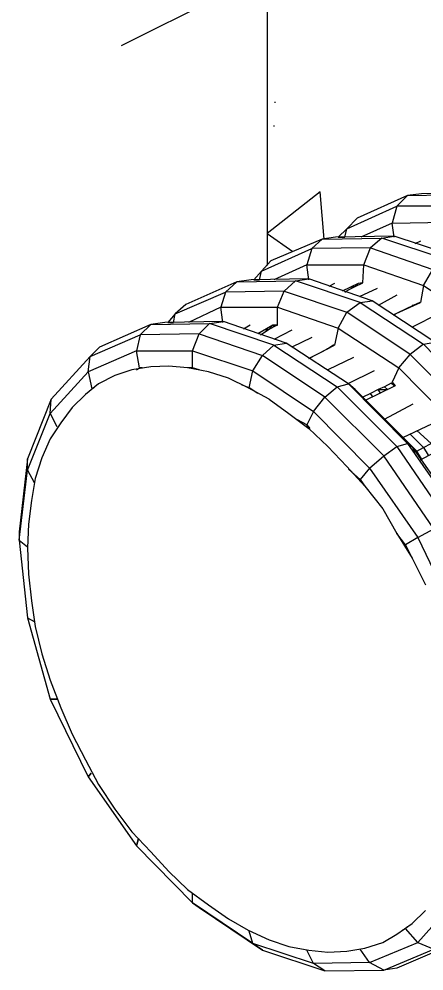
# Model space of a CAD drawing. Extents: x 636183 to 639890, y 299162 to 300538.
# Drawn here: x 636656.67 to 636671.62, y 299604.04 to 299639.21 of the extents above; entities that cross this region are included whole.
import ezdxf

# ---------------------------------------------------------------- set-up
doc = ezdxf.new("R2010")
doc.units = 0
doc.layers.add('Default', color=7, linetype='Continuous')

msp = doc.modelspace()

# ---------------------------------------------------------------- linework, layer by layer
at = {"layer": 'Default'}
for p, q in [((636665.834, 299687.039), (636665.834, 299637.861)), ((636660.451, 299638.231), (636709.699, 299662.855)), ((636665.834, 299637.861), (636665.834, 299630.096)), ((636666.114, 299636.147), (636666.114, 299636.112)), ((636666.079, 299635.272), (636666.079, 299635.237)), ((636667.793, 299632.824), (636665.834, 299631.285)), ((636667.933, 299631.075), (636667.793, 299632.824)), ((636671.011, 299632.684), (636669.157, 299631.845)), ((636670.626, 299632.299), (636671.011, 299632.684)), ((636671.535, 299632.754), (636671.011, 299632.684)), ((636671.011, 299632.684), (636673.214, 299632.719)), ((636673.704, 299632.789), (636671.535, 299632.754)), ((636668.772, 299631.46), (636670.626, 299632.299)), ((636670.626, 299632.299), (636670.451, 299631.67)), ((636672.794, 299632.299), (636670.626, 299632.299)), ((636669.157, 299631.845), (636668.772, 299631.46)), ((636668.772, 299631.46), (636668.457, 299631.145)), ((636668.702, 299631.145), (636668.772, 299631.46)), ((636670.451, 299631.67), (636669.297, 299631.145)), ((636670.451, 299631.67), (636672.515, 299631.705)), ((636670.521, 299631.145), (636670.451, 299631.67)), ((636665.834, 299631.285), (636666.778, 299630.62)), ((636667.863, 299631.075), (636665.974, 299630.271)), ((636667.478, 299630.725), (636667.863, 299631.075)), ((636668.352, 299631.145), (636667.863, 299631.075)), ((636667.863, 299631.075), (636670.066, 299631.11)), ((636670.521, 299631.18), (636668.352, 299631.145)), ((636668.457, 299631.145), (636668.702, 299631.145)), ((636670.066, 299631.11), (636669.646, 299630.76)), ((636670.066, 299631.11), (636670.521, 299631.18)), ((636672.41, 299630.341), (636670.066, 299631.11)), ((636672.864, 299630.411), (636670.521, 299631.18)), ((636665.624, 299629.886), (636667.478, 299630.725)), ((636667.478, 299630.725), (636667.303, 299630.131)), ((636669.646, 299630.76), (636667.478, 299630.725)), ((636669.402, 299630.131), (636669.646, 299630.76)), ((636669.646, 299630.76), (636671.955, 299629.956)), ((636671.5, 299631.005), (636671.29, 299630.9)), ((636665.974, 299630.271), (636665.624, 299629.886)), ((636667.303, 299630.131), (636666.079, 299629.571)), ((636667.373, 299629.571), (636667.303, 299630.131)), ((636667.303, 299630.131), (636669.402, 299630.131)), ((636669.367, 299629.466), (636669.402, 299630.131)), ((636669.402, 299630.131), (636671.605, 299629.361)), ((636665.624, 299629.886), (636665.344, 299629.571)), ((636665.554, 299629.571), (636665.624, 299629.886)), ((636671.605, 299629.361), (636671.955, 299629.956)), ((636664.715, 299629.501), (636662.826, 299628.662)), ((636664.295, 299629.116), (636664.715, 299629.501)), ((636665.239, 299629.571), (636664.715, 299629.501)), ((636664.715, 299629.501), (636666.883, 299629.536)), ((636667.373, 299629.606), (636665.239, 299629.571)), ((636665.344, 299629.571), (636665.554, 299629.571)), ((636666.883, 299629.536), (636666.464, 299629.151)), ((636666.883, 299629.536), (636667.373, 299629.606)), ((636669.262, 299628.732), (636666.883, 299629.536)), ((636667.373, 299629.571), (636667.373, 299629.606)), ((636669.716, 299628.802), (636667.373, 299629.606)), ((636668.317, 299629.431), (636668.107, 299629.326)), ((636669.192, 299629.431), (636668.597, 299629.151)), ((636668.807, 299629.186), (636669.087, 299629.326)), ((636669.087, 299629.326), (636668.912, 299629.291)), ((636669.087, 299629.326), (636669.367, 299629.466)), ((636669.192, 299629.431), (636669.087, 299629.326)), ((636669.367, 299629.466), (636669.192, 299629.431)), ((636669.367, 299629.466), (636669.367, 299629.466)), ((636671.605, 299629.361), (636671.5, 299628.732)), ((636671.605, 299629.361), (636673.844, 299627.892)), ((636662.441, 299628.312), (636664.295, 299629.116)), ((636664.295, 299629.116), (636664.12, 299628.557)), ((636666.464, 299629.151), (636664.295, 299629.116)), ((636666.219, 299628.557), (636666.464, 299629.151)), ((636666.464, 299629.151), (636668.772, 299628.382)), ((636668.702, 299629.116), (636668.807, 299629.186)), ((636669.891, 299629.256), (636669.227, 299628.941)), ((636670.626, 299629.011), (636669.926, 299628.627)), ((636662.826, 299628.662), (636662.441, 299628.312)), ((636668.772, 299628.382), (636669.262, 299628.732)), ((636669.262, 299628.732), (636669.716, 299628.802)), ((636669.262, 299628.732), (636671.605, 299627.193)), ((636672.025, 299627.263), (636669.716, 299628.802)), ((636670.486, 299628.277), (636671.5, 299628.732)), ((636671.22, 299628.627), (636670.941, 299628.487)), ((636671.185, 299628.627), (636671.22, 299628.627)), ((636671.22, 299628.627), (636671.185, 299628.627)), ((636671.465, 299628.732), (636671.22, 299628.627)), ((636671.465, 299628.732), (636671.465, 299628.732)), ((636671.5, 299628.732), (636671.465, 299628.732)), ((636671.5, 299628.732), (636671.5, 299628.732)), ((636662.441, 299628.312), (636662.161, 299627.997)), ((636662.371, 299627.997), (636662.441, 299628.312)), ((636664.12, 299628.557), (636662.931, 299627.997)), ((636664.19, 299627.997), (636664.12, 299628.557)), ((636664.12, 299628.557), (636666.219, 299628.557)), ((636666.219, 299627.892), (636666.219, 299628.557)), ((636666.219, 299628.557), (636668.457, 299627.787)), ((636668.457, 299627.787), (636668.772, 299628.382)), ((636671.115, 299626.808), (636668.772, 299628.382)), ((636670.661, 299628.347), (636670.521, 299628.277)), ((636670.941, 299628.487), (636670.661, 299628.347)), ((636670.661, 299628.347), (636670.661, 299628.347)), ((636670.941, 299628.487), (636670.941, 299628.487)), ((636672.165, 299628.312), (636671.185, 299627.822)), ((636661.532, 299627.927), (636659.643, 299627.088)), ((636661.147, 299627.542), (636661.532, 299627.927)), ((636662.056, 299627.997), (636661.532, 299627.927)), ((636661.532, 299627.927), (636663.7, 299627.962)), ((636664.225, 299628.032), (636662.056, 299627.997)), ((636662.161, 299627.997), (636662.371, 299627.997)), ((636663.7, 299627.962), (636663.316, 299627.577)), ((636663.7, 299627.962), (636664.225, 299628.032)), ((636666.079, 299627.158), (636663.7, 299627.962)), ((636664.19, 299627.997), (636664.19, 299628.032)), ((636666.533, 299627.228), (636664.225, 299628.032)), ((636665.204, 299627.892), (636664.959, 299627.752)), ((636666.044, 299627.892), (636665.484, 299627.577)), ((636665.904, 299627.752), (636666.184, 299627.892)), ((636666.184, 299627.892), (636666.009, 299627.857)), ((636666.219, 299627.892), (636666.044, 299627.892)), ((636666.219, 299627.892), (636666.184, 299627.892)), ((636666.184, 299627.892), (636666.219, 299627.892)), ((636659.293, 299626.738), (636661.147, 299627.542)), ((636661.147, 299627.542), (636661.007, 299626.948)), ((636663.316, 299627.577), (636661.147, 299627.542)), ((636663.071, 299626.948), (636663.316, 299627.577)), ((636663.316, 299627.577), (636665.659, 299626.773)), ((636665.589, 299627.542), (636665.694, 299627.612)), ((636665.694, 299627.612), (636665.904, 299627.752)), ((636665.904, 299627.752), (636665.764, 299627.717)), ((636666.009, 299627.857), (636665.904, 299627.752)), ((636666.743, 299627.717), (636666.079, 299627.368)), ((636668.457, 299627.787), (636668.317, 299627.158)), ((636668.457, 299627.787), (636670.696, 299626.318)), ((636666.079, 299627.158), (636666.533, 299627.228)), ((636668.842, 299625.724), (636666.533, 299627.228)), ((636667.478, 299627.437), (636666.743, 299627.088)), ((636671.605, 299627.193), (636671.115, 299626.808)), ((636671.605, 299627.193), (636672.025, 299627.263)), ((636673.774, 299624.954), (636671.605, 299627.193)), ((636661.007, 299626.948), (636659.223, 299626.178)), ((636659.643, 299627.088), (636659.293, 299626.738)), ((636661.112, 299626.318), (636661.007, 299626.948)), ((636661.007, 299626.948), (636663.071, 299626.948)), ((636663.071, 299626.318), (636663.071, 299626.948)), ((636663.071, 299626.948), (636665.309, 299626.213)), ((636665.659, 299626.773), (636666.079, 299627.158)), ((636666.079, 299627.158), (636668.422, 299625.619)), ((636667.373, 299626.668), (636668.317, 299627.158)), ((636667.793, 299626.878), (636667.513, 299626.738)), ((636668.072, 299627.018), (636667.793, 299626.878)), ((636667.793, 299626.878), (636667.793, 299626.878)), ((636668.038, 299627.018), (636668.072, 299627.018)), ((636668.072, 299627.018), (636668.038, 299627.018)), ((636668.282, 299627.158), (636668.072, 299627.018)), ((636668.282, 299627.158), (636668.282, 299627.158)), ((636668.317, 299627.158), (636668.282, 299627.158)), ((636668.317, 299627.158), (636668.317, 299627.158)), ((636659.293, 299626.738), (636657.859, 299625.164)), ((636659.223, 299626.178), (636659.293, 299626.738)), ((636665.309, 299626.213), (636665.659, 299626.773)), ((636667.968, 299625.234), (636665.659, 299626.773)), ((636667.513, 299626.738), (636667.373, 299626.668)), ((636667.513, 299626.738), (636667.513, 299626.738)), ((636669.017, 299626.703), (636668.072, 299626.248)), ((636670.696, 299626.318), (636671.115, 299626.808)), ((636671.115, 299626.808), (636673.284, 299624.639)), ((636657.824, 299624.639), (636659.223, 299626.178)), ((636659.223, 299626.178), (636659.363, 299625.549)), ((636660.832, 299626.248), (636660.203, 299626.038)), ((636661.532, 299626.353), (636660.832, 299626.248)), ((636661.007, 299626.248), (636661.112, 299626.318)), ((636661.217, 299626.318), (636661.112, 299626.318)), ((636662.196, 299626.388), (636661.532, 299626.353)), ((636662.896, 299626.318), (636662.196, 299626.388)), ((636663.665, 299626.178), (636662.896, 299626.318)), ((636663.071, 299626.318), (636662.896, 299626.318)), ((636663.316, 299626.248), (636663.071, 299626.318)), ((636664.4, 299625.933), (636663.665, 299626.178)), ((636665.169, 299625.584), (636665.309, 299626.213)), ((636665.309, 299626.213), (636667.548, 299624.709)), ((636669.786, 299626.213), (636668.807, 299625.724)), ((636670.696, 299626.318), (636670.451, 299625.794)), ((636672.759, 299624.22), (636670.696, 299626.318)), ((636660.203, 299626.038), (636659.608, 299625.724)), ((636665.134, 299625.584), (636664.4, 299625.933)), ((636670.416, 299625.759), (636670.171, 299625.619)), ((636670.451, 299625.759), (636670.416, 299625.759)), ((636670.416, 299625.759), (636670.451, 299625.759)), ((636670.521, 299625.654), (636670.416, 299625.759)), ((636670.451, 299625.794), (636670.556, 299625.654)), ((636659.608, 299625.724), (636659.118, 299625.339)), ((636659.363, 299625.549), (636659.328, 299625.514)), ((636659.433, 299625.584), (636659.363, 299625.549)), ((636659.363, 299625.549), (636659.433, 299625.584)), ((636665.169, 299625.584), (636664.89, 299625.689)), ((636665.904, 299625.164), (636665.134, 299625.584)), ((636665.134, 299625.584), (636665.169, 299625.584)), ((636665.484, 299625.374), (636665.169, 299625.584)), ((636667.968, 299625.234), (636668.422, 299625.619)), ((636668.422, 299625.619), (636668.842, 299625.724)), ((636668.422, 299625.619), (636670.626, 299623.415)), ((636668.842, 299625.724), (636671.011, 299623.52)), ((636669.087, 299625.514), (636668.842, 299625.724)), ((636671.185, 299623.415), (636669.087, 299625.514)), ((636670.556, 299625.654), (636669.472, 299625.129)), ((636669.926, 299625.514), (636669.646, 299625.374)), ((636670.171, 299625.619), (636669.926, 299625.514)), ((636669.926, 299625.514), (636670.276, 299625.514)), ((636670.031, 299625.374), (636669.926, 299625.514)), ((636670.276, 299625.514), (636670.171, 299625.619)), ((636657.859, 299625.164), (636656.985, 299622.96)), ((636657.824, 299624.639), (636657.859, 299625.164)), ((636659.118, 299625.339), (636658.629, 299624.849)), ((636665.904, 299625.164), (636666.638, 299624.639)), ((636667.548, 299624.709), (636667.968, 299625.234)), ((636670.136, 299623.065), (636667.968, 299625.234)), ((636669.646, 299625.374), (636669.367, 299625.234)), ((636669.751, 299625.234), (636669.646, 299625.374)), ((636658.629, 299624.849), (636658.209, 299624.289)), ((636667.548, 299624.709), (636667.303, 299624.22)), ((636667.548, 299624.709), (636669.612, 299622.611)), ((636670.171, 299624.429), (636671.22, 299624.989)), ((636656.985, 299622.541), (636657.824, 299624.639)), ((636657.824, 299624.639), (636658.069, 299624.15)), ((636666.638, 299624.639), (636667.373, 299624.08)), ((636667.303, 299624.22), (636666.953, 299624.394)), ((636658.209, 299624.289), (636657.824, 299623.695)), ((636667.408, 299624.08), (636667.303, 299624.22)), ((636667.303, 299624.22), (636667.408, 299624.08)), ((636667.373, 299624.08), (636668.072, 299623.415)), ((636667.408, 299624.08), (636667.373, 299624.08)), ((636667.373, 299624.08), (636667.408, 299624.08)), ((636671.92, 299624.255), (636670.836, 299623.73)), ((636671.885, 299623.52), (636671.36, 299624.01)), ((636657.824, 299623.695), (636657.509, 299622.995)), ((636671.115, 299623.87), (636671.605, 299623.38)), ((636668.072, 299623.415), (636668.772, 299622.681)), ((636670.136, 299623.065), (636670.626, 299623.415)), ((636670.626, 299623.415), (636671.011, 299623.52)), ((636670.626, 299623.415), (636672.48, 299620.687)), ((636671.011, 299623.52), (636672.864, 299620.862)), ((636671.011, 299623.52), (636671.185, 299623.415)), ((636671.185, 299623.415), (636671.29, 299623.205)), ((636671.36, 299623.24), (636671.185, 299623.415)), ((636672.969, 299620.862), (636671.185, 299623.415)), ((636671.36, 299623.24), (636671.605, 299623.38)), ((636671.5, 299622.925), (636672.585, 299623.52)), ((636671.605, 299623.38), (636671.885, 299623.52)), ((636671.605, 299623.38), (636671.78, 299623.1)), ((636656.985, 299622.96), (636656.67, 299620.267)), ((636656.985, 299622.541), (636656.985, 299622.96)), ((636657.509, 299622.995), (636657.265, 299622.226)), ((636669.612, 299622.611), (636670.136, 299623.065)), ((636671.99, 299620.372), (636670.136, 299623.065)), ((636671.29, 299623.205), (636671.36, 299623.24)), ((636671.535, 299622.96), (636671.36, 299623.24)), ((636668.772, 299622.681), (636669.437, 299621.946)), ((636669.612, 299622.611), (636669.262, 299622.191)), ((636669.612, 299622.611), (636671.395, 299620.057)), ((636656.67, 299619.952), (636656.985, 299622.541)), ((636656.985, 299622.541), (636657.23, 299622.086)), ((636669.262, 299622.191), (636668.842, 299622.576)), ((636657.265, 299622.226), (636657.125, 299621.421)), ((636669.262, 299622.191), (636669.437, 299621.946)), ((636669.437, 299621.946), (636670.101, 299621.107)), ((636669.437, 299621.946), (636669.437, 299621.946)), ((636657.125, 299621.421), (636657.02, 299620.547)), ((636670.101, 299621.107), (636670.626, 299620.197)), ((636657.02, 299620.547), (636656.985, 299619.673)), ((636656.67, 299620.267), (636656.67, 299619.952)), ((636670.626, 299620.197), (636671.185, 299619.288)), ((636670.941, 299619.777), (636670.626, 299620.197)), ((636670.626, 299620.197), (636670.626, 299620.197)), ((636671.395, 299620.057), (636671.99, 299620.372)), ((636656.67, 299619.952), (636656.985, 299617.084)), ((636656.67, 299619.952), (636656.985, 299619.707)), ((636671.395, 299620.057), (636670.941, 299619.777)), ((636671.395, 299620.057), (636672.759, 299617.189)), ((636656.985, 299619.673), (636657.02, 299618.693)), ((636670.941, 299619.777), (636671.185, 299619.288)), ((636671.185, 299619.288), (636671.675, 299618.308)), ((636671.185, 299619.288), (636671.185, 299619.288)), ((636657.02, 299618.693), (636657.125, 299617.714)), ((636657.125, 299617.714), (636657.265, 299616.769)), ((636656.985, 299617.084), (636657.824, 299614.076)), ((636656.985, 299617.084), (636657.23, 299616.944)), ((636657.265, 299616.769), (636657.509, 299615.755)), ((636657.509, 299615.755), (636657.824, 299614.776)), ((636657.824, 299614.776), (636658.209, 299613.761)), ((636657.824, 299614.076), (636659.223, 299611.208)), ((636658.069, 299614.076), (636657.824, 299614.076)), ((636657.824, 299614.076), (636658.069, 299614.076)), ((636658.209, 299613.761), (636658.629, 299612.782)), ((636658.629, 299612.782), (636659.118, 299611.838)), ((636659.118, 299611.838), (636659.608, 299610.928)), ((636659.328, 299611.348), (636659.223, 299611.208)), ((636659.223, 299611.208), (636659.328, 299611.348)), ((636659.223, 299611.208), (636661.007, 299608.655)), ((636659.608, 299610.928), (636660.203, 299610.019)), ((636660.203, 299610.019), (636660.832, 299609.179)), ((636660.832, 299609.179), (636661.532, 299608.445)), ((636661.077, 299608.934), (636661.007, 299608.655)), ((636661.007, 299608.655), (636661.077, 299608.934)), ((636661.007, 299608.655), (636663.071, 299606.556)), ((636661.532, 299608.445), (636662.196, 299607.71)), ((636662.196, 299607.71), (636662.896, 299607.046)), ((636662.896, 299607.046), (636663.665, 299606.486)), ((636663.071, 299606.556), (636663.071, 299606.906)), ((636665.309, 299605.052), (636663.071, 299606.556)), ((636663.071, 299606.556), (636663.316, 299606.381)), ((636663.665, 299606.486), (636664.4, 299605.961)), ((636672.759, 299606.626), (636671.395, 299605.087)), ((636663.316, 299606.381), (636665.659, 299604.807)), ((636671.185, 299605.787), (636671.675, 299606.276)), ((636664.4, 299605.961), (636665.134, 299605.542)), ((636670.626, 299605.402), (636671.185, 299605.787)), ((636665.134, 299605.542), (636665.904, 299605.192)), ((636665.309, 299605.052), (636665.169, 299605.507)), ((636670.101, 299605.087), (636670.626, 299605.402)), ((636670.836, 299605.542), (636670.941, 299605.612)), ((636670.941, 299605.612), (636670.836, 299605.542)), ((636670.941, 299605.612), (636671.011, 299605.682)), ((636671.395, 299605.087), (636670.941, 299605.612)), ((636667.548, 299604.318), (636665.309, 299605.052)), ((636665.659, 299604.807), (636665.309, 299605.052)), ((636665.904, 299605.192), (636666.638, 299604.947)), ((636669.437, 299604.877), (636670.101, 299605.087)), ((636669.612, 299604.352), (636671.395, 299605.087)), ((636671.395, 299605.087), (636671.99, 299604.842)), ((636665.659, 299604.807), (636667.968, 299604.038)), ((636666.638, 299604.947), (636667.373, 299604.807)), ((636667.548, 299604.318), (636667.303, 299604.807)), ((636667.373, 299604.807), (636668.072, 299604.737)), ((636668.072, 299604.737), (636668.772, 299604.772)), ((636668.772, 299604.772), (636669.437, 299604.877)), ((636669.262, 299604.842), (636669.262, 299604.842)), ((636669.262, 299604.842), (636669.262, 299604.842)), ((636669.612, 299604.352), (636669.262, 299604.842)), ((636670.136, 299604.073), (636671.99, 299604.842)), ((636672.48, 299604.947), (636670.626, 299604.143)), ((636669.612, 299604.352), (636667.548, 299604.318)), ((636667.968, 299604.038), (636667.548, 299604.318)), ((636670.136, 299604.073), (636669.612, 299604.352)), ((636667.968, 299604.038), (636670.136, 299604.073)), ((636670.626, 299604.143), (636670.136, 299604.073))]:
    msp.add_line(p, q, dxfattribs=at)

doc.saveas('drawing.dxf')
